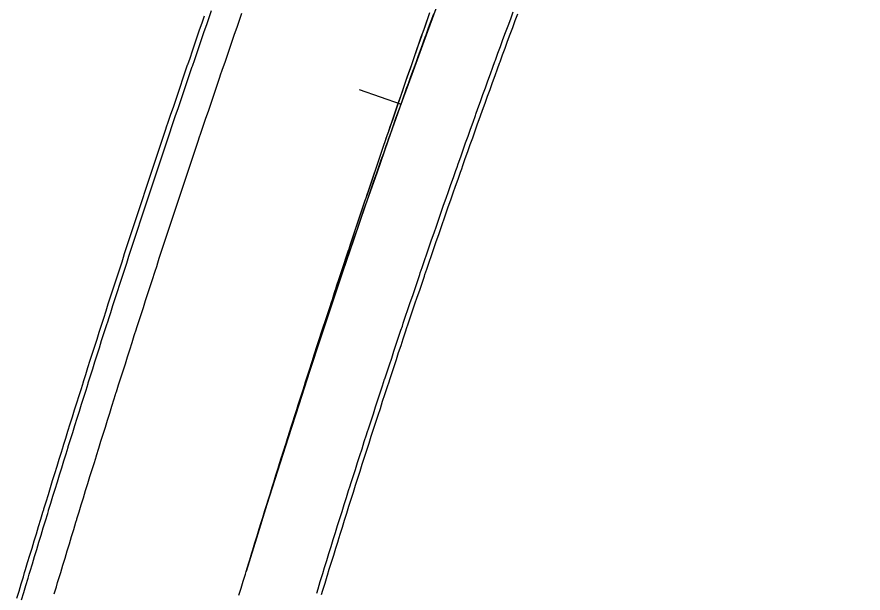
# Model space of a CAD drawing. Extents: x 2145147 to 2158018, y 137519 to 148068.
# Drawn here: x 2150987.6 to 2151102.2, y 141541.1 to 141619.1 of the extents above; entities that cross this region are included whole.
import ezdxf

# ---------------------------------------------------------------- set-up
doc = ezdxf.new("R2010")
doc.units = 0
doc.layers.add('PR_Align_Ramp_E', color=7, linetype='Continuous')
doc.layers.add('PR_Phasing_Pavement_1', color=7, linetype='Continuous')

msp = doc.modelspace()

# ---------------------------------------------------------------- linework, layer by layer
at = {"layer": 'PR_Align_Ramp_E'}
msp.add_lwpolyline([(2151034.01, 141609.28), (2151039.66, 141607.26)], dxfattribs=at)
msp.add_arc((2152388.44, 141125.03), 1432.39, 138.84043, 162.99163, dxfattribs=at)
at = {"layer": 'PR_Phasing_Pavement_1'}
for points in [[(2150991.92, 141552.21), (2150991.94, 141552.3), (2150992.24, 141553.26), (2150992.53, 141554.22), (2150992.83, 141555.18), (2150993.12, 141556.13), (2150993.42, 141557.09), (2150993.71, 141558.05), (2150994.01, 141559.01), (2150994.31, 141559.96), (2150994.58, 141560.85), (2150994.6, 141560.92), (2150994.9, 141561.88), (2150995.2, 141562.83), (2150995.5, 141563.79), (2150995.8, 141564.75), (2150996.1, 141565.7), (2150996.4, 141566.66), (2150996.7, 141567.62), (2150997, 141568.57), (2150997.28, 141569.47), (2150997.3, 141569.53), (2150997.6, 141570.48), (2150997.91, 141571.44), (2150998.21, 141572.39), (2150998.51, 141573.35), (2150998.82, 141574.3), (2150999.12, 141575.26), (2150999.43, 141576.21), (2150999.73, 141577.17), (2151000.03, 141578.08), (2151000.04, 141578.12), (2151000.35, 141579.07), (2151000.65, 141580.03), (2151000.96, 141580.98), (2151001.27, 141581.93), (2151001.58, 141582.89), (2151001.89, 141583.84), (2151002.2, 141584.79), (2151002.51, 141585.75), (2151002.81, 141586.68), (2151002.82, 141586.7), (2151003.13, 141587.65), (2151003.44, 141588.6), (2151003.75, 141589.56), (2151004.07, 141590.51), (2151004.38, 141591.46), (2151004.69, 141592.41), (2151005.01, 141593.36), (2151005.32, 141594.32), (2151005.64, 141595.27), (2151005.64, 141595.27), (2151005.95, 141596.22), (2151006.27, 141597.17), (2151006.59, 141598.12), (2151006.9, 141599.07), (2151007.22, 141600.02), (2151007.54, 141600.97), (2151007.86, 141601.92), (2151008.18, 141602.87), (2151008.5, 141603.82), (2151008.5, 141603.85), (2151008.82, 141604.77), (2151009.14, 141605.72), (2151009.46, 141606.67), (2151009.78, 141607.62), (2151010.1, 141608.57), (2151010.42, 141609.52), (2151010.75, 141610.46), (2151011.07, 141611.41), (2151011.39, 141612.36), (2151011.41, 141612.4), (2151011.72, 141613.31), (2151012.04, 141614.26), (2151012.37, 141615.2), (2151012.69, 141616.15), (2151013.02, 141617.1), (2151013.35, 141618.05), (2151013.68, 141618.99), (2151014, 141619.94)], [(2151028.25, 141541.09), (2151028.44, 141541.69), (2151028.73, 141542.64), (2151029.02, 141543.59), (2151029.06, 141543.73), (2151029.31, 141544.54), (2151029.61, 141545.49), (2151029.9, 141546.44), (2151030.19, 141547.39), (2151030.49, 141548.33), (2151030.49, 141548.35), (2151030.79, 141549.28), (2151031.08, 141550.23), (2151031.38, 141551.18), (2151031.68, 141552.12), (2151031.98, 141553.07), (2151032.27, 141554.02), (2151032.57, 141554.97), (2151032.77, 141555.59), (2151032.88, 141555.91), (2151033.18, 141556.86), (2151033.48, 141557.8), (2151033.78, 141558.75), (2151034.08, 141559.7), (2151034.39, 141560.64), (2151034.69, 141561.59), (2151035, 141562.53), (2151035.09, 141562.81), (2151035.3, 141563.48), (2151035.61, 141564.42), (2151035.92, 141565.36), (2151036.22, 141566.31), (2151036.53, 141567.25), (2151036.84, 141568.2), (2151037.15, 141569.14), (2151037.44, 141570.03), (2151037.46, 141570.08), (2151037.77, 141571.03), (2151038.08, 141571.97), (2151038.4, 141572.91), (2151038.71, 141573.85), (2151039.02, 141574.8), (2151039.34, 141575.74), (2151039.65, 141576.68), (2151039.84, 141577.23), (2151039.97, 141577.62), (2151040.28, 141578.56), (2151040.6, 141579.5), (2151040.92, 141580.44), (2151041.24, 141581.39), (2151041.56, 141582.33), (2151041.88, 141583.27), (2151042.2, 141584.21), (2151042.27, 141584.42), (2151042.52, 141585.15), (2151042.84, 141586.09), (2151043.16, 141587.02), (2151043.48, 141587.96), (2151043.81, 141588.9), (2151044.13, 141589.84), (2151044.46, 141590.78), (2151044.74, 141591.59), (2151044.78, 141591.72), (2151045.11, 141592.66), (2151045.43, 141593.59), (2151045.76, 141594.53), (2151046.09, 141595.47), (2151046.42, 141596.41), (2151046.75, 141597.34), (2151047.08, 141598.28), (2151047.25, 141598.76), (2151047.41, 141599.21), (2151047.74, 141600.15), (2151048.07, 141601.09), (2151048.41, 141602.02), (2151048.74, 141602.96), (2151049.07, 141603.89), (2151049.41, 141604.83), (2151049.74, 141605.76), (2151049.79, 141605.91), (2151050.08, 141606.7), (2151050.42, 141607.63), (2151050.75, 141608.57), (2151051.09, 141609.5), (2151051.43, 141610.43), (2151051.77, 141611.37), (2151052.11, 141612.3), (2151052.38, 141613.04), (2151052.45, 141613.23), (2151052.79, 141614.16), (2151053.13, 141615.1), (2151053.47, 141616.03), (2151053.82, 141616.96), (2151054.16, 141617.89), (2151054.51, 141618.82), (2151054.85, 141619.75)], [(2150991.28, 141552.4), (2150991.31, 141552.5), (2150991.6, 141553.46), (2150991.9, 141554.42), (2150992.19, 141555.37), (2150992.48, 141556.33), (2150992.78, 141557.29), (2150993.08, 141558.25), (2150993.37, 141559.2), (2150993.67, 141560.16), (2150993.94, 141561.05), (2150993.97, 141561.12), (2150994.26, 141562.08), (2150994.56, 141563.03), (2150994.86, 141563.99), (2150995.16, 141564.95), (2150995.46, 141565.9), (2150995.76, 141566.86), (2150996.06, 141567.82), (2150996.37, 141568.77), (2150996.65, 141569.67), (2150996.67, 141569.73), (2150996.97, 141570.68), (2150997.27, 141571.64), (2150997.57, 141572.6), (2150997.88, 141573.55), (2150998.18, 141574.51), (2150998.49, 141575.46), (2150998.79, 141576.41), (2150999.1, 141577.37), (2150999.4, 141578.29), (2150999.41, 141578.32), (2150999.71, 141579.28), (2151000.02, 141580.23), (2151000.33, 141581.19), (2151000.64, 141582.14), (2151000.94, 141583.09), (2151001.25, 141584.05), (2151001.56, 141585), (2151001.88, 141585.95), (2151002.18, 141586.89), (2151002.19, 141586.91), (2151002.5, 141587.86), (2151002.81, 141588.81), (2151003.12, 141589.77), (2151003.43, 141590.72), (2151003.75, 141591.67), (2151004.06, 141592.62), (2151004.38, 141593.57), (2151004.69, 141594.52), (2151005, 141595.48), (2151005.01, 141595.48), (2151005.32, 141596.43), (2151005.64, 141597.38), (2151005.95, 141598.33), (2151006.27, 141599.28), (2151006.59, 141600.23), (2151006.91, 141601.18), (2151007.23, 141602.13), (2151007.54, 141603.08), (2151007.86, 141604.03), (2151007.87, 141604.06), (2151008.19, 141604.98), (2151008.5, 141605.93), (2151008.83, 141606.88), (2151009.15, 141607.83), (2151009.47, 141608.78), (2151009.79, 141609.73), (2151010.12, 141610.68), (2151010.44, 141611.63), (2151010.76, 141612.58), (2151010.78, 141612.62), (2151011.09, 141613.52), (2151011.41, 141614.47), (2151011.74, 141615.42), (2151012.06, 141616.37), (2151012.39, 141617.32), (2151012.72, 141618.26), (2151013.05, 141619.21)], [(2150995.74, 141551.04), (2150995.77, 141551.13), (2150996.06, 141552.09), (2150996.36, 141553.05), (2150996.65, 141554), (2150996.94, 141554.96), (2150997.24, 141555.91), (2150997.53, 141556.87), (2150997.83, 141557.82), (2150998.13, 141558.78), (2150998.4, 141559.66), (2150998.42, 141559.73), (2150998.72, 141560.69), (2150999.02, 141561.64), (2150999.32, 141562.6), (2150999.62, 141563.55), (2150999.91, 141564.51), (2151000.21, 141565.46), (2151000.51, 141566.41), (2151000.81, 141567.37), (2151001.1, 141568.27), (2151001.12, 141568.32), (2151001.42, 141569.27), (2151001.72, 141570.23), (2151002.02, 141571.18), (2151002.33, 141572.13), (2151002.63, 141573.09), (2151002.93, 141574.04), (2151003.24, 141574.99), (2151003.54, 141575.94), (2151003.84, 141576.86), (2151003.85, 141576.9), (2151004.15, 141577.85), (2151004.46, 141578.8), (2151004.77, 141579.75), (2151005.08, 141580.7), (2151005.38, 141581.65), (2151005.69, 141582.61), (2151006, 141583.56), (2151006.31, 141584.51), (2151006.62, 141585.44), (2151006.62, 141585.46), (2151006.93, 141586.41), (2151007.24, 141587.36), (2151007.55, 141588.31), (2151007.87, 141589.26), (2151008.18, 141590.21), (2151008.49, 141591.16), (2151008.81, 141592.11), (2151009.12, 141593.06), (2151009.44, 141594.01), (2151009.44, 141594.01), (2151009.75, 141594.96), (2151010.06, 141595.91), (2151010.38, 141596.85), (2151010.7, 141597.8), (2151011.01, 141598.75), (2151011.33, 141599.7), (2151011.65, 141600.65), (2151011.97, 141601.6), (2151012.29, 141602.54), (2151012.29, 141602.57), (2151012.61, 141603.49), (2151012.93, 141604.44), (2151013.25, 141605.39), (2151013.57, 141606.33), (2151013.89, 141607.28), (2151014.21, 141608.23), (2151014.53, 141609.17), (2151014.86, 141610.12), (2151015.18, 141611.07), (2151015.19, 141611.11), (2151015.5, 141612.01), (2151015.83, 141612.96), (2151016.15, 141613.9), (2151016.48, 141614.85), (2151016.8, 141615.8), (2151017.13, 141616.74), (2151017.46, 141617.69), (2151017.78, 141618.63), (2151018.11, 141619.57)], [(2151018.69, 141544.02), (2151018.88, 141544.62), (2151019.17, 141545.58), (2151019.46, 141546.53), (2151019.51, 141546.67), (2151019.76, 141547.49), (2151020.05, 141548.45), (2151020.35, 141549.4), (2151020.64, 141550.36), (2151020.94, 141551.31), (2151020.94, 141551.32), (2151021.23, 141552.27), (2151021.53, 141553.22), (2151021.83, 141554.18), (2151022.13, 141555.13), (2151022.43, 141556.09), (2151022.73, 141557.04), (2151023.02, 141557.99), (2151023.22, 141558.62), (2151023.32, 141558.95), (2151023.63, 141559.9), (2151023.93, 141560.85), (2151024.23, 141561.81), (2151024.53, 141562.76), (2151024.83, 141563.71), (2151025.14, 141564.67), (2151025.44, 141565.62), (2151025.53, 141565.9), (2151025.74, 141566.57), (2151026.05, 141567.53), (2151026.35, 141568.48), (2151026.66, 141569.43), (2151026.96, 141570.38), (2151027.27, 141571.33), (2151027.58, 141572.29), (2151027.87, 141573.18), (2151027.89, 141573.24), (2151028.19, 141574.19), (2151028.5, 141575.14), (2151028.81, 141576.09), (2151029.12, 141577.04), (2151029.43, 141577.99), (2151029.74, 141578.94), (2151030.05, 141579.89), (2151030.24, 141580.45), (2151030.36, 141580.84), (2151030.68, 141581.8), (2151030.99, 141582.75), (2151031.3, 141583.69), (2151031.62, 141584.64), (2151031.93, 141585.59), (2151032.25, 141586.54), (2151032.56, 141587.49), (2151032.63, 141587.71), (2151032.88, 141588.44), (2151033.19, 141589.39), (2151033.51, 141590.34), (2151033.83, 141591.29), (2151034.14, 141592.24), (2151034.46, 141593.18), (2151034.78, 141594.13), (2151035.06, 141594.96), (2151035.1, 141595.08), (2151035.42, 141596.03), (2151035.74, 141596.98), (2151036.06, 141597.92), (2151036.38, 141598.87), (2151036.7, 141599.82), (2151037.02, 141600.77), (2151037.35, 141601.71), (2151037.51, 141602.2), (2151037.67, 141602.66), (2151037.99, 141603.61), (2151038.32, 141604.55), (2151038.64, 141605.5), (2151038.97, 141606.44), (2151039.29, 141607.39), (2151039.62, 141608.34), (2151039.94, 141609.28), (2151039.99, 141609.43), (2151040.27, 141610.23), (2151040.6, 141611.17), (2151040.93, 141612.12), (2151041.26, 141613.06), (2151041.58, 141614.01), (2151041.91, 141614.95), (2151042.24, 141615.9), (2151042.51, 141616.65), (2151042.57, 141616.84), (2151042.91, 141617.78), (2151043.24, 141618.73), (2151043.57, 141619.67)], [(2151018.69, 141544.02), (2151018.88, 141544.62), (2151019.17, 141545.58), (2151019.46, 141546.53), (2151019.51, 141546.67), (2151019.76, 141547.49), (2151020.05, 141548.45), (2151020.35, 141549.4), (2151020.65, 141550.36), (2151020.94, 141551.31), (2151020.95, 141551.32), (2151021.24, 141552.26), (2151021.54, 141553.22), (2151021.84, 141554.17), (2151022.14, 141555.13), (2151022.44, 141556.08), (2151022.74, 141557.03), (2151023.04, 141557.99), (2151023.24, 141558.61), (2151023.35, 141558.94), (2151023.65, 141559.89), (2151023.95, 141560.85), (2151024.26, 141561.8), (2151024.56, 141562.75), (2151024.87, 141563.7), (2151025.17, 141564.66), (2151025.48, 141565.61), (2151025.57, 141565.89), (2151025.79, 141566.56), (2151026.1, 141567.51), (2151026.41, 141568.46), (2151026.72, 141569.41), (2151027.03, 141570.36), (2151027.34, 141571.31), (2151027.65, 141572.26), (2151027.95, 141573.16), (2151027.96, 141573.21), (2151028.28, 141574.16), (2151028.59, 141575.11), (2151028.91, 141576.06), (2151029.22, 141577.01), (2151029.54, 141577.96), (2151029.85, 141578.91), (2151030.17, 141579.86), (2151030.36, 141580.41), (2151030.49, 141580.8), (2151030.81, 141581.75), (2151031.13, 141582.7), (2151031.45, 141583.65), (2151031.77, 141584.59), (2151032.09, 141585.54), (2151032.41, 141586.49), (2151032.73, 141587.43), (2151032.8, 141587.65), (2151033.05, 141588.38), (2151033.38, 141589.33), (2151033.7, 141590.27), (2151034.03, 141591.22), (2151034.35, 141592.16), (2151034.68, 141593.11), (2151035.01, 141594.05), (2151035.29, 141594.87), (2151035.34, 141595), (2151035.66, 141595.94), (2151035.99, 141596.89), (2151036.32, 141597.83), (2151036.65, 141598.78), (2151036.98, 141599.72), (2151037.32, 141600.66), (2151037.65, 141601.61), (2151037.82, 141602.09), (2151037.98, 141602.55), (2151038.32, 141603.49), (2151038.65, 141604.43), (2151038.98, 141605.38), (2151039.32, 141606.32), (2151039.66, 141607.26), (2151039.99, 141608.2), (2151040.33, 141609.14), (2151040.38, 141609.29), (2151040.67, 141610.08), (2151041.01, 141611.02), (2151041.35, 141611.96), (2151041.69, 141612.91), (2151042.03, 141613.85), (2151042.37, 141614.79), (2151042.71, 141615.72), (2151042.99, 141616.47), (2151043.06, 141616.66), (2151043.4, 141617.6), (2151043.74, 141618.54), (2151044.09, 141619.48)], [(2151018.69, 141544.02), (2151018.72, 141544.11), (2151019.01, 141545.06), (2151019.3, 141546), (2151019.59, 141546.94), (2151019.88, 141547.89), (2151020.17, 141548.83), (2151020.46, 141549.78), (2151020.75, 141550.72), (2151021.05, 141551.66), (2151021.32, 141552.53), (2151021.34, 141552.6), (2151021.63, 141553.55), (2151021.93, 141554.49), (2151022.22, 141555.43), (2151022.52, 141556.38), (2151022.81, 141557.32), (2151023.11, 141558.26), (2151023.4, 141559.2), (2151023.7, 141560.14), (2151023.98, 141561.03), (2151024, 141561.09), (2151024.3, 141562.03), (2151024.6, 141562.97), (2151024.9, 141563.91), (2151025.19, 141564.85), (2151025.49, 141565.79), (2151025.79, 141566.73), (2151026.1, 141567.67), (2151026.4, 141568.61), (2151026.69, 141569.52), (2151026.7, 141569.55), (2151027, 141570.49), (2151027.3, 141571.43), (2151027.61, 141572.38), (2151027.91, 141573.32), (2151028.21, 141574.25), (2151028.52, 141575.19), (2151028.82, 141576.13), (2151029.13, 141577.07), (2151029.43, 141578), (2151029.44, 141578.01), (2151029.74, 141578.95), (2151030.05, 141579.89), (2151030.36, 141580.83), (2151030.67, 141581.77), (2151030.97, 141582.7), (2151031.28, 141583.64), (2151031.59, 141584.58), (2151031.9, 141585.52), (2151032.21, 141586.45), (2151032.22, 141586.46), (2151032.53, 141587.39), (2151032.84, 141588.33), (2151033.15, 141589.27), (2151033.46, 141590.2), (2151033.77, 141591.14), (2151034.09, 141592.08), (2151034.4, 141593.01), (2151034.72, 141593.95), (2151035.03, 141594.88), (2151035.04, 141594.91), (2151035.35, 141595.82), (2151035.66, 141596.76), (2151035.98, 141597.69), (2151036.3, 141598.63), (2151036.61, 141599.56), (2151036.93, 141600.5), (2151037.25, 141601.43), (2151037.57, 141602.37), (2151037.89, 141603.3), (2151037.9, 141603.35), (2151038.21, 141604.23), (2151038.53, 141605.17), (2151038.85, 141606.1), (2151039.17, 141607.04), (2151039.49, 141607.97), (2151039.81, 141608.9), (2151040.14, 141609.84), (2151040.46, 141610.77), (2151040.78, 141611.7), (2151040.8, 141611.77), (2151041.11, 141612.64), (2151041.43, 141613.57), (2151041.76, 141614.5), (2151042.08, 141615.43), (2151042.41, 141616.37), (2151042.74, 141617.3), (2151043.06, 141618.23), (2151043.39, 141619.16)], [(2151028.89, 141540.9), (2151029.07, 141541.5), (2151029.37, 141542.45), (2151029.66, 141543.4), (2151029.7, 141543.54), (2151029.95, 141544.34), (2151030.24, 141545.29), (2151030.54, 141546.24), (2151030.83, 141547.19), (2151031.13, 141548.14), (2151031.13, 141548.15), (2151031.42, 141549.08), (2151031.72, 141550.03), (2151032.02, 141550.98), (2151032.31, 141551.92), (2151032.61, 141552.87), (2151032.91, 141553.82), (2151033.21, 141554.76), (2151033.41, 141555.38), (2151033.51, 141555.71), (2151033.81, 141556.66), (2151034.11, 141557.6), (2151034.42, 141558.55), (2151034.72, 141559.49), (2151035.02, 141560.44), (2151035.33, 141561.38), (2151035.63, 141562.33), (2151035.72, 141562.61), (2151035.94, 141563.27), (2151036.24, 141564.21), (2151036.55, 141565.16), (2151036.86, 141566.1), (2151037.17, 141567.05), (2151037.48, 141567.99), (2151037.78, 141568.93), (2151038.08, 141569.82), (2151038.09, 141569.87), (2151038.41, 141570.82), (2151038.72, 141571.76), (2151039.03, 141572.7), (2151039.34, 141573.64), (2151039.66, 141574.59), (2151039.97, 141575.53), (2151040.28, 141576.47), (2151040.47, 141577.02), (2151040.6, 141577.41), (2151040.92, 141578.35), (2151041.23, 141579.29), (2151041.55, 141580.23), (2151041.87, 141581.17), (2151042.19, 141582.11), (2151042.51, 141583.05), (2151042.83, 141583.99), (2151042.9, 141584.2), (2151043.15, 141584.93), (2151043.47, 141585.87), (2151043.79, 141586.81), (2151044.11, 141587.75), (2151044.44, 141588.69), (2151044.76, 141589.62), (2151045.09, 141590.56), (2151045.37, 141591.38), (2151045.41, 141591.5), (2151045.74, 141592.44), (2151046.06, 141593.37), (2151046.39, 141594.31), (2151046.72, 141595.25), (2151047.05, 141596.18), (2151047.38, 141597.12), (2151047.71, 141598.06), (2151047.88, 141598.54), (2151048.04, 141598.99), (2151048.37, 141599.93), (2151048.7, 141600.86), (2151049.03, 141601.8), (2151049.37, 141602.73), (2151049.7, 141603.67), (2151050.03, 141604.6), (2151050.37, 141605.54), (2151050.42, 141605.68), (2151050.71, 141606.47), (2151051.04, 141607.41), (2151051.38, 141608.34), (2151051.72, 141609.27), (2151052.06, 141610.21), (2151052.39, 141611.14), (2151052.73, 141612.07), (2151053.01, 141612.81), (2151053.07, 141613), (2151053.42, 141613.94), (2151053.76, 141614.87), (2151054.1, 141615.8), (2151054.44, 141616.73), (2151054.79, 141617.66), (2151055.13, 141618.59), (2151055.48, 141619.52)], [(2150987.65, 141540.39), (2150987.94, 141541.36), (2150988.23, 141542.33), (2150988.52, 141543.3), (2150988.69, 141543.86), (2150988.81, 141544.28), (2150989.1, 141545.25), (2150989.4, 141546.22), (2150989.69, 141547.19), (2150989.99, 141548.16), (2150990.28, 141549.13), (2150990.58, 141550.1), (2150990.87, 141551.08), (2150991.17, 141552.05), (2150991.28, 141552.4)], [(2150988.28, 141540.2), (2150988.57, 141541.17), (2150988.87, 141542.14), (2150989.16, 141543.11), (2150989.32, 141543.66), (2150989.45, 141544.08), (2150989.74, 141545.06), (2150990.04, 141546.03), (2150990.33, 141547), (2150990.62, 141547.97), (2150990.92, 141548.94), (2150991.21, 141549.91), (2150991.51, 141550.88), (2150991.81, 141551.85), (2150991.92, 141552.21)], [(2150992.7, 141540.99), (2150992.99, 141541.96), (2150993.15, 141542.51), (2150993.28, 141542.93), (2150993.57, 141543.9), (2150993.86, 141544.87), (2150994.16, 141545.84), (2150994.45, 141546.81), (2150994.75, 141547.78), (2150995.04, 141548.75), (2150995.34, 141549.71), (2150995.63, 141550.68), (2150995.74, 141551.04)], [(2151017.71, 141540.8), (2151018, 141541.75), (2151018.29, 141542.71), (2151018.58, 141543.67), (2151018.69, 141544.02)]]:
    msp.add_lwpolyline(points, dxfattribs=at)

doc.saveas('drawing.dxf')
